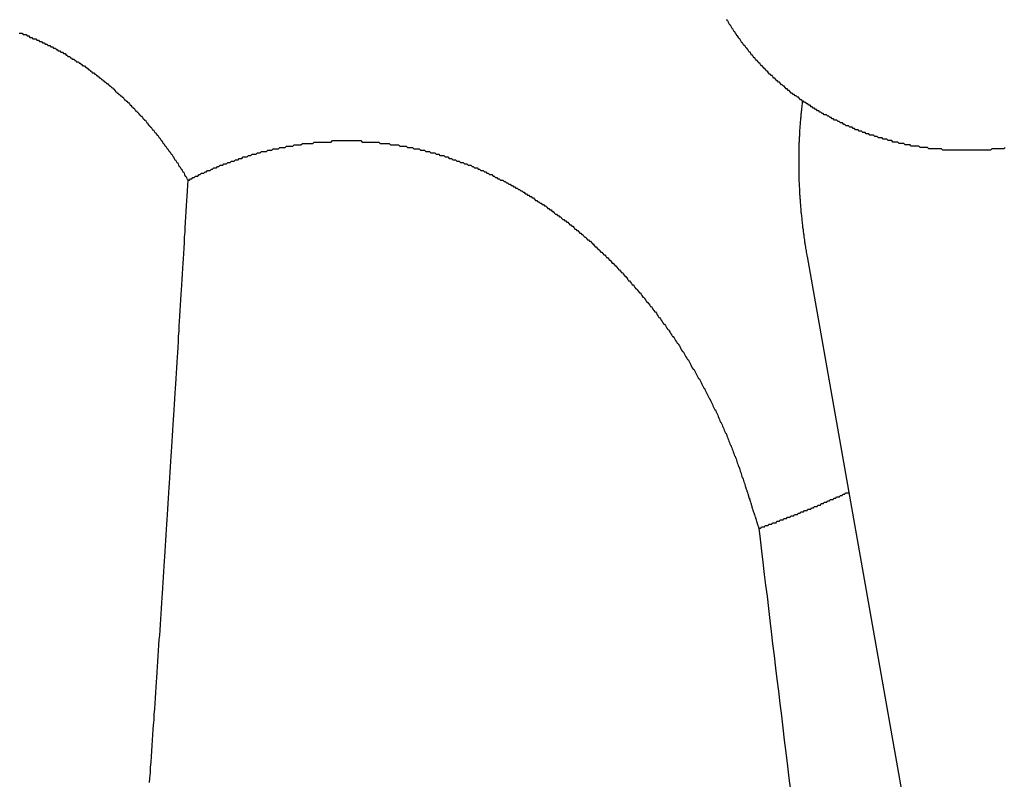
# Model space of a CAD drawing. Extents: x 1107 to 4046, y 937 to 3355.
# Tile 355 of 656: x 2156.105 to 2156.829, y 2651.668 to 2652.227. Entities that reach past the tile are written whole.
import ezdxf

# ---------------------------------------------------------------- set-up
doc = ezdxf.new("R2010")
doc.units = 0
doc.layers.add('KF_VIDA_L___C_REAR', color=7, linetype='CONTINUOUS')

# ---------------------------------------------------------------- blocks, each defined once
blk = doc.blocks.new('KF_VIDA_L___C_REAR')
at = {"layer": 'KF_VIDA_L___C_REAR'}
blk.add_line((-30.17342, 962.152024), (-30.295168, 962.839782), dxfattribs=at)
for points in [[(-30.1497, 962.92, 0), (-30.1507, 962.919, 0), (-30.1517, 962.919, 0), (-30.1526, 962.919, 0), (-30.1536, 962.919, 0), (-30.1546, 962.919, 0), (-30.1556, 962.919, 0), (-30.1566, 962.919, 0), (-30.1575, 962.919, 0), (-30.1585, 962.919, 0), (-30.1595, 962.919, 0), (-30.1605, 962.918, 0), (-30.1615, 962.918, 0), (-30.1624, 962.918, 0), (-30.1634, 962.918, 0), (-30.1644, 962.918, 0), (-30.1654, 962.918, 0), (-30.1663, 962.918, 0), (-30.1673, 962.918, 0), (-30.1683, 962.918, 0), (-30.1693, 962.918, 0), (-30.1703, 962.918, 0), (-30.1712, 962.918, 0), (-30.1722, 962.918, 0), (-30.1732, 962.918, 0), (-30.1742, 962.918, 0), (-30.1751, 962.918, 0), (-30.1761, 962.918, 0), (-30.1771, 962.918, 0), (-30.1781, 962.918, 0), (-30.179, 962.918, 0), (-30.18, 962.918, 0), (-30.181, 962.918, 0), (-30.1819, 962.918, 0), (-30.1829, 962.918, 0), (-30.1839, 962.918, 0), (-30.1848, 962.918, 0), (-30.1858, 962.918, 0), (-30.1868, 962.918, 0), (-30.1877, 962.918, 0), (-30.1887, 962.918, 0), (-30.1897, 962.918, 0), (-30.1906, 962.918, 0), (-30.1916, 962.918, 0), (-30.1925, 962.918, 0), (-30.1935, 962.918, 0), (-30.1944, 962.918, 0), (-30.1954, 962.918, 0), (-30.1964, 962.919, 0), (-30.1973, 962.919, 0), (-30.1983, 962.919, 0), (-30.1992, 962.919, 0), (-30.2002, 962.919, 0), (-30.2011, 962.919, 0), (-30.202, 962.919, 0), (-30.203, 962.919, 0), (-30.2039, 962.919, 0), (-30.2049, 962.919, 0), (-30.2058, 962.919, 0), (-30.2067, 962.92, 0), (-30.2077, 962.92, 0), (-30.2086, 962.92, 0), (-30.2095, 962.92, 0), (-30.2105, 962.92, 0), (-30.2114, 962.92, 0), (-30.2123, 962.92, 0), (-30.2132, 962.921, 0), (-30.2142, 962.921, 0), (-30.2151, 962.921, 0), (-30.216, 962.921, 0), (-30.2169, 962.921, 0), (-30.2178, 962.921, 0), (-30.2187, 962.921, 0), (-30.2196, 962.922, 0), (-30.2205, 962.922, 0), (-30.2214, 962.922, 0), (-30.2223, 962.922, 0), (-30.2232, 962.922, 0), (-30.2241, 962.923, 0), (-30.225, 962.923, 0), (-30.2259, 962.923, 0), (-30.2268, 962.923, 0), (-30.2277, 962.923, 0), (-30.2286, 962.924, 0), (-30.2295, 962.924, 0), (-30.2304, 962.924, 0), (-30.2313, 962.924, 0), (-30.2322, 962.924, 0), (-30.2331, 962.925, 0), (-30.234, 962.925, 0), (-30.2349, 962.925, 0), (-30.2357, 962.925, 0), (-30.2366, 962.926, 0), (-30.2375, 962.926, 0), (-30.2384, 962.926, 0), (-30.2393, 962.926, 0), (-30.2402, 962.927, 0), (-30.2411, 962.927, 0), (-30.242, 962.927, 0), (-30.2429, 962.927, 0), (-30.2438, 962.928, 0), (-30.2447, 962.928, 0), (-30.2456, 962.928, 0), (-30.2464, 962.929, 0), (-30.2473, 962.929, 0), (-30.2482, 962.929, 0), (-30.2491, 962.929, 0), (-30.25, 962.93, 0), (-30.2509, 962.93, 0), (-30.2518, 962.93, 0), (-30.2526, 962.931, 0), (-30.2535, 962.931, 0), (-30.2544, 962.931, 0), (-30.2553, 962.932, 0), (-30.2562, 962.932, 0), (-30.257, 962.932, 0), (-30.2579, 962.933, 0), (-30.2588, 962.933, 0), (-30.2597, 962.933, 0), (-30.2605, 962.934, 0), (-30.2614, 962.934, 0), (-30.2623, 962.935, 0), (-30.2632, 962.935, 0), (-30.264, 962.935, 0), (-30.2649, 962.936, 0), (-30.2658, 962.936, 0), (-30.2666, 962.936, 0), (-30.2675, 962.937, 0), (-30.2683, 962.937, 0), (-30.2692, 962.938, 0), (-30.2701, 962.938, 0), (-30.2709, 962.938, 0), (-30.2718, 962.939, 0), (-30.2726, 962.939, 0), (-30.2735, 962.94, 0), (-30.2743, 962.94, 0), (-30.2752, 962.94, 0), (-30.276, 962.941, 0), (-30.2769, 962.941, 0), (-30.2777, 962.942, 0), (-30.2785, 962.942, 0), (-30.2794, 962.943, 0), (-30.2802, 962.943, 0), (-30.281, 962.944, 0), (-30.2819, 962.944, 0), (-30.2827, 962.944, 0), (-30.2835, 962.945, 0), (-30.2843, 962.945, 0), (-30.2852, 962.946, 0), (-30.286, 962.946, 0), (-30.2868, 962.947, 0), (-30.2876, 962.947, 0), (-30.2884, 962.948, 0), (-30.2892, 962.948, 0), (-30.29, 962.949, 0), (-30.2908, 962.949, 0), (-30.2916, 962.95, 0), (-30.2924, 962.95, 0), (-30.2932, 962.951, 0), (-30.294, 962.951, 0), (-30.2948, 962.952, 0), (-30.2956, 962.952, 0), (-30.2964, 962.953, 0), (-30.2972, 962.953, 0), (-30.2979, 962.954, 0), (-30.2987, 962.954, 0), (-30.2995, 962.955, 0), (-30.3003, 962.955, 0), (-30.301, 962.956, 0), (-30.3018, 962.957, 0), (-30.3025, 962.957, 0), (-30.3033, 962.958, 0), (-30.3041, 962.958, 0), (-30.3048, 962.959, 0), (-30.3056, 962.959, 0), (-30.3063, 962.96, 0), (-30.307, 962.96, 0), (-30.3078, 962.961, 0), (-30.3085, 962.962, 0), (-30.3092, 962.962, 0), (-30.31, 962.963, 0), (-30.3107, 962.963, 0), (-30.3114, 962.964, 0), (-30.3121, 962.965, 0), (-30.3128, 962.965, 0), (-30.3136, 962.966, 0), (-30.3143, 962.966, 0), (-30.315, 962.967, 0), (-30.3157, 962.968, 0), (-30.3164, 962.968, 0), (-30.3171, 962.969, 0), (-30.3177, 962.969, 0), (-30.3184, 962.97, 0), (-30.3191, 962.971, 0), (-30.3198, 962.971, 0), (-30.3205, 962.972, 0), (-30.3211, 962.973, 0), (-30.3218, 962.973, 0), (-30.3225, 962.974, 0), (-30.3231, 962.974, 0), (-30.3238, 962.975, 0), (-30.3245, 962.976, 0), (-30.3251, 962.976, 0), (-30.3258, 962.977, 0), (-30.3264, 962.978, 0), (-30.327, 962.978, 0), (-30.3277, 962.979, 0), (-30.3283, 962.98, 0), (-30.3289, 962.98, 0), (-30.3296, 962.981, 0), (-30.3302, 962.982, 0), (-30.3308, 962.982, 0), (-30.3314, 962.983, 0), (-30.332, 962.984, 0), (-30.3326, 962.984, 0), (-30.3332, 962.985, 0), (-30.3338, 962.986, 0), (-30.3344, 962.986, 0), (-30.335, 962.987, 0), (-30.3356, 962.988, 0), (-30.3362, 962.988, 0), (-30.3368, 962.989, 0), (-30.3373, 962.99, 0), (-30.3379, 962.99, 0), (-30.3385, 962.991, 0), (-30.339, 962.992, 0), (-30.3396, 962.993, 0), (-30.3401, 962.993, 0), (-30.3407, 962.994, 0), (-30.3412, 962.995, 0), (-30.3418, 962.995, 0), (-30.3423, 962.996, 0), (-30.3428, 962.997, 0), (-30.3434, 962.997, 0), (-30.3439, 962.998, 0), (-30.3444, 962.999, 0), (-30.3449, 963, 0), (-30.3454, 963, 0), (-30.3459, 963.001, 0), (-30.3465, 963.002, 0), (-30.347, 963.002, 0), (-30.3474, 963.003, 0), (-30.3479, 963.004, 0), (-30.3484, 963.005, 0), (-30.3489, 963.005, 0), (-30.3494, 963.006, 0), (-30.3498, 963.007, 0), (-30.3503, 963.007, 0), (-30.3508, 963.008, 0), (-30.3512, 963.009, 0), (-30.3517, 963.01, 0), (-30.3522, 963.01, 0), (-30.3526, 963.011, 0), (-30.3531, 963.012, 0), (-30.3535, 963.013, 0), (-30.3539, 963.013, 0), (-30.3544, 963.014, 0)], [(-30.8749, 963.004, 0), (-30.8742, 963.004, 0), (-30.8735, 963.004, 0), (-30.8727, 963.004, 0), (-30.872, 963.003, 0), (-30.8713, 963.003, 0), (-30.8706, 963.003, 0), (-30.8698, 963.003, 0), (-30.8691, 963.002, 0), (-30.8684, 963.002, 0), (-30.8677, 963.002, 0), (-30.867, 963.001, 0), (-30.8663, 963.001, 0), (-30.8655, 963.001, 0), (-30.8648, 963, 0), (-30.8641, 963, 0), (-30.8634, 963, 0), (-30.8627, 963, 0), (-30.862, 962.999, 0), (-30.8613, 962.999, 0), (-30.8606, 962.999, 0), (-30.8599, 962.998, 0), (-30.8592, 962.998, 0), (-30.8585, 962.998, 0), (-30.8578, 962.997, 0), (-30.8571, 962.997, 0), (-30.8564, 962.997, 0), (-30.8557, 962.996, 0), (-30.855, 962.996, 0), (-30.8544, 962.996, 0), (-30.8537, 962.995, 0), (-30.853, 962.995, 0), (-30.8523, 962.995, 0), (-30.8516, 962.994, 0), (-30.8509, 962.994, 0), (-30.8503, 962.994, 0), (-30.8496, 962.993, 0), (-30.8489, 962.993, 0), (-30.8482, 962.993, 0), (-30.8476, 962.992, 0), (-30.8469, 962.992, 0), (-30.8462, 962.991, 0), (-30.8456, 962.991, 0), (-30.8449, 962.991, 0), (-30.8442, 962.99, 0), (-30.8436, 962.99, 0), (-30.8429, 962.99, 0), (-30.8423, 962.989, 0), (-30.8416, 962.989, 0), (-30.841, 962.989, 0), (-30.8403, 962.988, 0), (-30.8397, 962.988, 0), (-30.839, 962.987, 0), (-30.8384, 962.987, 0), (-30.8377, 962.987, 0), (-30.8371, 962.986, 0), (-30.8364, 962.986, 0), (-30.8358, 962.985, 0), (-30.8352, 962.985, 0), (-30.8345, 962.985, 0), (-30.8339, 962.984, 0), (-30.8332, 962.984, 0), (-30.8326, 962.983, 0), (-30.8319, 962.983, 0), (-30.8313, 962.983, 0), (-30.8307, 962.982, 0), (-30.83, 962.982, 0), (-30.8294, 962.981, 0), (-30.8287, 962.981, 0), (-30.8281, 962.98, 0), (-30.8275, 962.98, 0), (-30.8268, 962.98, 0), (-30.8262, 962.979, 0), (-30.8256, 962.979, 0), (-30.8249, 962.978, 0), (-30.8243, 962.978, 0), (-30.8237, 962.977, 0), (-30.823, 962.977, 0), (-30.8224, 962.976, 0), (-30.8218, 962.976, 0), (-30.8211, 962.975, 0), (-30.8205, 962.975, 0), (-30.8199, 962.975, 0), (-30.8192, 962.974, 0), (-30.8186, 962.974, 0), (-30.818, 962.973, 0), (-30.8174, 962.973, 0), (-30.8167, 962.972, 0), (-30.8161, 962.972, 0), (-30.8155, 962.971, 0), (-30.8149, 962.971, 0), (-30.8143, 962.97, 0), (-30.8136, 962.97, 0), (-30.813, 962.969, 0), (-30.8124, 962.969, 0), (-30.8118, 962.968, 0), (-30.8112, 962.968, 0), (-30.8106, 962.967, 0), (-30.8099, 962.967, 0), (-30.8093, 962.966, 0), (-30.8087, 962.966, 0), (-30.8081, 962.965, 0), (-30.8075, 962.965, 0), (-30.8069, 962.964, 0), (-30.8063, 962.964, 0), (-30.8057, 962.963, 0), (-30.8051, 962.963, 0), (-30.8045, 962.962, 0), (-30.8039, 962.961, 0), (-30.8033, 962.961, 0), (-30.8027, 962.96, 0), (-30.8021, 962.96, 0), (-30.8015, 962.959, 0), (-30.8009, 962.959, 0), (-30.8003, 962.958, 0), (-30.7997, 962.958, 0), (-30.7991, 962.957, 0), (-30.7985, 962.957, 0), (-30.7979, 962.956, 0), (-30.7973, 962.955, 0), (-30.7967, 962.955, 0), (-30.7962, 962.954, 0), (-30.7956, 962.954, 0), (-30.795, 962.953, 0), (-30.7944, 962.953, 0), (-30.7938, 962.952, 0), (-30.7933, 962.951, 0), (-30.7927, 962.951, 0), (-30.7921, 962.95, 0), (-30.7915, 962.95, 0), (-30.791, 962.949, 0), (-30.7904, 962.949, 0), (-30.7898, 962.948, 0), (-30.7893, 962.947, 0), (-30.7887, 962.947, 0), (-30.7881, 962.946, 0), (-30.7876, 962.946, 0), (-30.787, 962.945, 0), (-30.7864, 962.944, 0), (-30.7859, 962.944, 0), (-30.7853, 962.943, 0), (-30.7848, 962.943, 0), (-30.7842, 962.942, 0), (-30.7837, 962.941, 0), (-30.7831, 962.941, 0), (-30.7826, 962.94, 0), (-30.782, 962.94, 0), (-30.7815, 962.939, 0), (-30.7809, 962.938, 0), (-30.7804, 962.938, 0), (-30.7799, 962.937, 0), (-30.7793, 962.936, 0), (-30.7788, 962.936, 0), (-30.7783, 962.935, 0), (-30.7777, 962.935, 0), (-30.7772, 962.934, 0), (-30.7767, 962.933, 0), (-30.7761, 962.933, 0), (-30.7756, 962.932, 0), (-30.7751, 962.931, 0), (-30.7746, 962.931, 0), (-30.7741, 962.93, 0), (-30.7735, 962.929, 0), (-30.773, 962.929, 0), (-30.7725, 962.928, 0), (-30.772, 962.927, 0), (-30.7715, 962.927, 0), (-30.771, 962.926, 0), (-30.7705, 962.925, 0), (-30.77, 962.925, 0), (-30.7695, 962.924, 0), (-30.769, 962.923, 0), (-30.7685, 962.923, 0), (-30.768, 962.922, 0), (-30.7675, 962.921, 0), (-30.767, 962.921, 0), (-30.7665, 962.92, 0), (-30.766, 962.919, 0), (-30.7655, 962.919, 0), (-30.7651, 962.918, 0), (-30.7646, 962.917, 0), (-30.7641, 962.917, 0), (-30.7636, 962.916, 0), (-30.7631, 962.915, 0), (-30.7627, 962.915, 0), (-30.7622, 962.914, 0), (-30.7617, 962.913, 0), (-30.7613, 962.913, 0), (-30.7608, 962.912, 0), (-30.7603, 962.911, 0), (-30.7599, 962.911, 0), (-30.7594, 962.91, 0), (-30.7589, 962.909, 0), (-30.7585, 962.909, 0), (-30.758, 962.908, 0), (-30.7576, 962.907, 0), (-30.7571, 962.906, 0), (-30.7567, 962.906, 0), (-30.7562, 962.905, 0), (-30.7558, 962.904, 0), (-30.7553, 962.904, 0), (-30.7549, 962.903, 0), (-30.7545, 962.902, 0), (-30.754, 962.902, 0), (-30.7536, 962.901, 0), (-30.7532, 962.9, 0), (-30.7527, 962.899, 0), (-30.7523, 962.899, 0), (-30.7519, 962.898, 0), (-30.7515, 962.897, 0), (-30.751, 962.897, 0), (-30.7506, 962.896, 0)], [(-30.2952, 962.84, 0), (-30.2953, 962.84, 0), (-30.2954, 962.841, 0), (-30.2955, 962.842, 0), (-30.2956, 962.842, 0), (-30.2957, 962.843, 0), (-30.2958, 962.843, 0), (-30.2959, 962.844, 0), (-30.296, 962.845, 0), (-30.2961, 962.845, 0), (-30.2962, 962.846, 0), (-30.2963, 962.847, 0), (-30.2964, 962.847, 0), (-30.2965, 962.848, 0), (-30.2966, 962.848, 0), (-30.2967, 962.849, 0), (-30.2968, 962.85, 0), (-30.2969, 962.85, 0), (-30.2969, 962.851, 0), (-30.297, 962.851, 0), (-30.2971, 962.852, 0), (-30.2972, 962.853, 0), (-30.2973, 962.853, 0), (-30.2974, 962.854, 0), (-30.2975, 962.855, 0), (-30.2976, 962.855, 0), (-30.2976, 962.856, 0), (-30.2977, 962.856, 0), (-30.2978, 962.857, 0), (-30.2979, 962.858, 0), (-30.298, 962.858, 0), (-30.2981, 962.859, 0), (-30.2981, 962.86, 0), (-30.2982, 962.86, 0), (-30.2983, 962.861, 0), (-30.2984, 962.861, 0), (-30.2984, 962.862, 0), (-30.2985, 962.863, 0), (-30.2986, 962.863, 0), (-30.2987, 962.864, 0), (-30.2987, 962.864, 0), (-30.2988, 962.865, 0), (-30.2989, 962.866, 0), (-30.2989, 962.866, 0), (-30.299, 962.867, 0), (-30.2991, 962.868, 0), (-30.2991, 962.868, 0), (-30.2992, 962.869, 0), (-30.2993, 962.869, 0), (-30.2993, 962.87, 0), (-30.2994, 962.871, 0), (-30.2994, 962.871, 0), (-30.2995, 962.872, 0), (-30.2996, 962.872, 0), (-30.2996, 962.873, 0), (-30.2997, 962.874, 0), (-30.2997, 962.874, 0), (-30.2998, 962.875, 0), (-30.2998, 962.875, 0), (-30.2999, 962.876, 0), (-30.2999, 962.877, 0), (-30.3, 962.877, 0), (-30.3, 962.878, 0), (-30.3001, 962.879, 0), (-30.3001, 962.879, 0), (-30.3002, 962.88, 0), (-30.3002, 962.88, 0), (-30.3003, 962.881, 0), (-30.3003, 962.882, 0), (-30.3004, 962.882, 0), (-30.3004, 962.883, 0), (-30.3004, 962.883, 0), (-30.3005, 962.884, 0), (-30.3005, 962.885, 0), (-30.3006, 962.885, 0), (-30.3006, 962.886, 0), (-30.3006, 962.886, 0), (-30.3007, 962.887, 0), (-30.3007, 962.888, 0), (-30.3007, 962.888, 0), (-30.3008, 962.889, 0), (-30.3008, 962.889, 0), (-30.3008, 962.89, 0), (-30.3009, 962.891, 0), (-30.3009, 962.891, 0), (-30.3009, 962.892, 0), (-30.301, 962.892, 0), (-30.301, 962.893, 0), (-30.301, 962.894, 0), (-30.301, 962.894, 0), (-30.3011, 962.895, 0), (-30.3011, 962.895, 0), (-30.3011, 962.896, 0), (-30.3011, 962.897, 0), (-30.3011, 962.897, 0), (-30.3012, 962.898, 0), (-30.3012, 962.898, 0), (-30.3012, 962.899, 0), (-30.3012, 962.9, 0), (-30.3012, 962.9, 0), (-30.3012, 962.901, 0), (-30.3012, 962.901, 0), (-30.3013, 962.902, 0), (-30.3013, 962.903, 0), (-30.3013, 962.903, 0), (-30.3013, 962.904, 0), (-30.3013, 962.904, 0), (-30.3013, 962.905, 0), (-30.3013, 962.906, 0), (-30.3013, 962.906, 0), (-30.3013, 962.907, 0), (-30.3013, 962.907, 0), (-30.3013, 962.908, 0), (-30.3013, 962.909, 0), (-30.3013, 962.909, 0), (-30.3013, 962.91, 0), (-30.3013, 962.91, 0), (-30.3013, 962.911, 0), (-30.3013, 962.912, 0), (-30.3013, 962.912, 0), (-30.3013, 962.913, 0), (-30.3013, 962.913, 0), (-30.3013, 962.914, 0), (-30.3013, 962.915, 0), (-30.3013, 962.915, 0), (-30.3013, 962.916, 0), (-30.3013, 962.916, 0), (-30.3013, 962.917, 0), (-30.3012, 962.917, 0), (-30.3012, 962.918, 0), (-30.3012, 962.919, 0), (-30.3012, 962.919, 0), (-30.3012, 962.92, 0), (-30.3012, 962.92, 0), (-30.3012, 962.921, 0), (-30.3011, 962.922, 0), (-30.3011, 962.922, 0), (-30.3011, 962.923, 0), (-30.3011, 962.923, 0), (-30.3011, 962.924, 0), (-30.301, 962.924, 0), (-30.301, 962.925, 0), (-30.301, 962.926, 0), (-30.301, 962.926, 0), (-30.3009, 962.927, 0), (-30.3009, 962.927, 0), (-30.3009, 962.928, 0), (-30.3008, 962.928, 0), (-30.3008, 962.929, 0), (-30.3008, 962.93, 0), (-30.3007, 962.93, 0), (-30.3007, 962.931, 0), (-30.3007, 962.931, 0), (-30.3006, 962.932, 0), (-30.3006, 962.932, 0), (-30.3006, 962.933, 0), (-30.3005, 962.934, 0), (-30.3005, 962.934, 0), (-30.3004, 962.935, 0), (-30.3004, 962.935, 0), (-30.3004, 962.936, 0), (-30.3003, 962.937, 0), (-30.3003, 962.937, 0), (-30.3002, 962.938, 0), (-30.3002, 962.938, 0), (-30.3001, 962.939, 0), (-30.3001, 962.939, 0), (-30.3, 962.94, 0), (-30.3, 962.941, 0), (-30.2999, 962.941, 0), (-30.2999, 962.942, 0), (-30.2998, 962.942, 0), (-30.2998, 962.943, 0), (-30.2997, 962.944, 0), (-30.2996, 962.944, 0), (-30.2996, 962.945, 0), (-30.2995, 962.945, 0), (-30.2995, 962.946, 0), (-30.2994, 962.947, 0), (-30.2993, 962.947, 0), (-30.2993, 962.948, 0), (-30.2992, 962.948, 0), (-30.2992, 962.949, 0), (-30.2991, 962.95, 0), (-30.299, 962.95, 0), (-30.2989, 962.951, 0), (-30.2989, 962.951, 0), (-30.2988, 962.952, 0), (-30.2987, 962.952, 0), (-30.2987, 962.953, 0), (-30.2986, 962.954, 0), (-30.2985, 962.954, 0)], [(-30.7506, 962.896, 0), (-30.7497, 962.896, 0), (-30.7489, 962.897, 0), (-30.748, 962.897, 0), (-30.7471, 962.898, 0), (-30.7462, 962.898, 0), (-30.7453, 962.899, 0), (-30.7444, 962.899, 0), (-30.7435, 962.899, 0), (-30.7426, 962.9, 0), (-30.7417, 962.9, 0), (-30.7408, 962.901, 0), (-30.7399, 962.901, 0), (-30.739, 962.901, 0), (-30.7381, 962.902, 0), (-30.7372, 962.902, 0), (-30.7363, 962.903, 0), (-30.7354, 962.903, 0), (-30.7344, 962.903, 0), (-30.7335, 962.904, 0), (-30.7326, 962.904, 0), (-30.7317, 962.905, 0), (-30.7308, 962.905, 0), (-30.7298, 962.905, 0), (-30.7289, 962.906, 0), (-30.728, 962.906, 0), (-30.7271, 962.907, 0), (-30.7261, 962.907, 0), (-30.7252, 962.907, 0), (-30.7243, 962.908, 0), (-30.7233, 962.908, 0), (-30.7224, 962.908, 0), (-30.7215, 962.909, 0), (-30.7205, 962.909, 0), (-30.7196, 962.909, 0), (-30.7187, 962.91, 0), (-30.7177, 962.91, 0), (-30.7168, 962.91, 0), (-30.7158, 962.911, 0), (-30.7149, 962.911, 0), (-30.7139, 962.911, 0), (-30.713, 962.912, 0), (-30.7121, 962.912, 0), (-30.7111, 962.912, 0), (-30.7102, 962.913, 0), (-30.7092, 962.913, 0), (-30.7082, 962.913, 0), (-30.7073, 962.913, 0), (-30.7063, 962.914, 0), (-30.7054, 962.914, 0), (-30.7044, 962.914, 0), (-30.7035, 962.915, 0), (-30.7025, 962.915, 0), (-30.7015, 962.915, 0), (-30.7006, 962.915, 0), (-30.6996, 962.916, 0), (-30.6987, 962.916, 0), (-30.6977, 962.916, 0), (-30.6967, 962.917, 0), (-30.6958, 962.917, 0), (-30.6948, 962.917, 0), (-30.6938, 962.917, 0), (-30.6929, 962.917, 0), (-30.6919, 962.918, 0), (-30.6909, 962.918, 0), (-30.69, 962.918, 0), (-30.689, 962.918, 0), (-30.688, 962.919, 0), (-30.6871, 962.919, 0), (-30.6861, 962.919, 0), (-30.6851, 962.919, 0), (-30.6842, 962.919, 0), (-30.6832, 962.92, 0), (-30.6822, 962.92, 0), (-30.6812, 962.92, 0), (-30.6803, 962.92, 0), (-30.6793, 962.92, 0), (-30.6783, 962.921, 0), (-30.6773, 962.921, 0), (-30.6764, 962.921, 0), (-30.6754, 962.921, 0), (-30.6744, 962.921, 0), (-30.6735, 962.921, 0), (-30.6725, 962.922, 0), (-30.6715, 962.922, 0), (-30.6705, 962.922, 0), (-30.6696, 962.922, 0), (-30.6686, 962.922, 0), (-30.6676, 962.922, 0), (-30.6666, 962.923, 0), (-30.6657, 962.923, 0), (-30.6647, 962.923, 0), (-30.6637, 962.923, 0), (-30.6627, 962.923, 0), (-30.6618, 962.923, 0), (-30.6608, 962.923, 0), (-30.6598, 962.923, 0), (-30.6589, 962.923, 0), (-30.6579, 962.924, 0), (-30.6569, 962.924, 0), (-30.656, 962.924, 0), (-30.655, 962.924, 0), (-30.654, 962.924, 0), (-30.653, 962.924, 0), (-30.6521, 962.924, 0), (-30.6511, 962.924, 0), (-30.6501, 962.924, 0), (-30.6492, 962.924, 0), (-30.6482, 962.924, 0), (-30.6473, 962.924, 0), (-30.6463, 962.924, 0), (-30.6453, 962.924, 0), (-30.6444, 962.925, 0), (-30.6434, 962.925, 0), (-30.6424, 962.925, 0), (-30.6415, 962.925, 0), (-30.6405, 962.925, 0), (-30.6396, 962.925, 0), (-30.6386, 962.925, 0), (-30.6377, 962.925, 0), (-30.6367, 962.925, 0), (-30.6358, 962.925, 0), (-30.6348, 962.925, 0), (-30.6339, 962.925, 0), (-30.6329, 962.925, 0), (-30.632, 962.925, 0), (-30.631, 962.925, 0), (-30.6301, 962.925, 0), (-30.6291, 962.925, 0), (-30.6282, 962.925, 0), (-30.6272, 962.925, 0), (-30.6263, 962.925, 0), (-30.6254, 962.925, 0), (-30.6244, 962.925, 0), (-30.6235, 962.925, 0), (-30.6226, 962.924, 0), (-30.6216, 962.924, 0), (-30.6207, 962.924, 0), (-30.6197, 962.924, 0), (-30.6188, 962.924, 0), (-30.6179, 962.924, 0), (-30.6169, 962.924, 0), (-30.616, 962.924, 0), (-30.615, 962.924, 0), (-30.6141, 962.924, 0), (-30.6131, 962.924, 0), (-30.6122, 962.924, 0), (-30.6112, 962.924, 0), (-30.6103, 962.924, 0), (-30.6094, 962.923, 0), (-30.6084, 962.923, 0), (-30.6075, 962.923, 0), (-30.6065, 962.923, 0), (-30.6056, 962.923, 0), (-30.6046, 962.923, 0), (-30.6036, 962.923, 0), (-30.6027, 962.923, 0), (-30.6017, 962.922, 0), (-30.6008, 962.922, 0), (-30.5998, 962.922, 0), (-30.5989, 962.922, 0), (-30.5979, 962.922, 0), (-30.597, 962.922, 0), (-30.596, 962.922, 0), (-30.595, 962.921, 0), (-30.5941, 962.921, 0), (-30.5931, 962.921, 0), (-30.5922, 962.921, 0), (-30.5912, 962.921, 0), (-30.5903, 962.921, 0), (-30.5893, 962.92, 0), (-30.5883, 962.92, 0), (-30.5874, 962.92, 0), (-30.5864, 962.92, 0), (-30.5855, 962.92, 0), (-30.5845, 962.919, 0), (-30.5836, 962.919, 0), (-30.5826, 962.919, 0), (-30.5816, 962.919, 0), (-30.5807, 962.919, 0), (-30.5797, 962.918, 0), (-30.5788, 962.918, 0), (-30.5778, 962.918, 0), (-30.5768, 962.918, 0), (-30.5759, 962.917, 0), (-30.5749, 962.917, 0), (-30.574, 962.917, 0), (-30.573, 962.917, 0), (-30.5721, 962.916, 0), (-30.5711, 962.916, 0), (-30.5702, 962.916, 0), (-30.5692, 962.916, 0), (-30.5682, 962.915, 0), (-30.5673, 962.915, 0), (-30.5663, 962.915, 0), (-30.5654, 962.914, 0), (-30.5644, 962.914, 0), (-30.5635, 962.914, 0), (-30.5625, 962.914, 0), (-30.5616, 962.913, 0), (-30.5606, 962.913, 0), (-30.5597, 962.913, 0), (-30.5587, 962.912, 0), (-30.5578, 962.912, 0), (-30.5568, 962.912, 0), (-30.5559, 962.911, 0), (-30.555, 962.911, 0), (-30.554, 962.911, 0), (-30.5531, 962.91, 0), (-30.5521, 962.91, 0), (-30.5512, 962.91, 0), (-30.5502, 962.909, 0), (-30.5493, 962.909, 0), (-30.5484, 962.909, 0), (-30.5474, 962.908, 0), (-30.5465, 962.908, 0), (-30.5456, 962.908, 0), (-30.5446, 962.907, 0), (-30.5437, 962.907, 0), (-30.5428, 962.907, 0), (-30.5418, 962.906, 0), (-30.5409, 962.906, 0), (-30.54, 962.905, 0), (-30.5391, 962.905, 0), (-30.5381, 962.905, 0), (-30.5372, 962.904, 0), (-30.5363, 962.904, 0), (-30.5354, 962.903, 0), (-30.5345, 962.903, 0), (-30.5336, 962.903, 0), (-30.5326, 962.902, 0), (-30.5317, 962.902, 0), (-30.5308, 962.901, 0), (-30.5299, 962.901, 0), (-30.529, 962.9, 0), (-30.5281, 962.9, 0), (-30.5272, 962.9, 0), (-30.5263, 962.899, 0), (-30.5254, 962.899, 0), (-30.5245, 962.898, 0), (-30.5236, 962.898, 0), (-30.5227, 962.897, 0), (-30.5218, 962.897, 0), (-30.5209, 962.896, 0), (-30.52, 962.896, 0), (-30.5191, 962.896, 0), (-30.5182, 962.895, 0), (-30.5174, 962.895, 0), (-30.5165, 962.894, 0), (-30.5156, 962.894, 0), (-30.5147, 962.893, 0), (-30.5138, 962.893, 0), (-30.513, 962.892, 0), (-30.5121, 962.892, 0), (-30.5112, 962.891, 0), (-30.5103, 962.891, 0), (-30.5095, 962.89, 0), (-30.5086, 962.89, 0), (-30.5077, 962.889, 0), (-30.5069, 962.889, 0), (-30.506, 962.888, 0), (-30.5052, 962.888, 0), (-30.5043, 962.887, 0), (-30.5035, 962.887, 0), (-30.5026, 962.886, 0), (-30.5018, 962.886, 0), (-30.5009, 962.885, 0), (-30.5001, 962.885, 0), (-30.4992, 962.884, 0), (-30.4984, 962.884, 0), (-30.4976, 962.883, 0), (-30.4967, 962.883, 0), (-30.4959, 962.882, 0), (-30.4951, 962.881, 0), (-30.4942, 962.881, 0), (-30.4934, 962.88, 0), (-30.4926, 962.88, 0), (-30.4918, 962.879, 0), (-30.4909, 962.879, 0), (-30.4901, 962.878, 0), (-30.4893, 962.878, 0), (-30.4885, 962.877, 0), (-30.4877, 962.877, 0), (-30.4869, 962.876, 0), (-30.4861, 962.875, 0), (-30.4853, 962.875, 0), (-30.4845, 962.874, 0), (-30.4837, 962.874, 0), (-30.4829, 962.873, 0), (-30.4821, 962.873, 0), (-30.4813, 962.872, 0), (-30.4805, 962.871, 0), (-30.4797, 962.871, 0), (-30.479, 962.87, 0), (-30.4782, 962.87, 0), (-30.4774, 962.869, 0), (-30.4766, 962.869, 0), (-30.4759, 962.868, 0), (-30.4751, 962.867, 0), (-30.4743, 962.867, 0), (-30.4736, 962.866, 0), (-30.4728, 962.866, 0), (-30.4721, 962.865, 0), (-30.4713, 962.865, 0), (-30.4706, 962.864, 0), (-30.4698, 962.863, 0), (-30.4691, 962.863, 0), (-30.4683, 962.862, 0), (-30.4676, 962.862, 0), (-30.4668, 962.861, 0), (-30.4661, 962.86, 0), (-30.4654, 962.86, 0), (-30.4647, 962.859, 0), (-30.4639, 962.859, 0), (-30.4632, 962.858, 0), (-30.4625, 962.857, 0), (-30.4618, 962.857, 0), (-30.4611, 962.856, 0), (-30.4604, 962.856, 0), (-30.4597, 962.855, 0), (-30.4589, 962.854, 0), (-30.4582, 962.854, 0), (-30.4575, 962.853, 0), (-30.4568, 962.852, 0), (-30.4561, 962.852, 0), (-30.4554, 962.851, 0), (-30.4547, 962.851, 0), (-30.454, 962.85, 0), (-30.4533, 962.849, 0), (-30.4526, 962.849, 0), (-30.4519, 962.848, 0), (-30.4512, 962.847, 0), (-30.4505, 962.847, 0), (-30.4498, 962.846, 0), (-30.4491, 962.845, 0), (-30.4484, 962.845, 0), (-30.4477, 962.844, 0), (-30.447, 962.843, 0), (-30.4463, 962.843, 0), (-30.4456, 962.842, 0), (-30.4449, 962.841, 0), (-30.4442, 962.841, 0), (-30.4435, 962.84, 0), (-30.4428, 962.839, 0), (-30.4421, 962.839, 0), (-30.4414, 962.838, 0), (-30.4407, 962.837, 0), (-30.4401, 962.837, 0), (-30.4394, 962.836, 0), (-30.4387, 962.835, 0), (-30.438, 962.835, 0), (-30.4373, 962.834, 0), (-30.4366, 962.833, 0), (-30.436, 962.833, 0), (-30.4353, 962.832, 0), (-30.4346, 962.831, 0), (-30.4339, 962.83, 0), (-30.4333, 962.83, 0), (-30.4326, 962.829, 0), (-30.4319, 962.828, 0), (-30.4312, 962.828, 0), (-30.4306, 962.827, 0), (-30.4299, 962.826, 0), (-30.4292, 962.825, 0), (-30.4286, 962.825, 0), (-30.4279, 962.824, 0), (-30.4272, 962.823, 0), (-30.4266, 962.822, 0), (-30.4259, 962.822, 0), (-30.4253, 962.821, 0), (-30.4246, 962.82, 0), (-30.4239, 962.819, 0), (-30.4233, 962.819, 0), (-30.4226, 962.818, 0), (-30.422, 962.817, 0), (-30.4213, 962.816, 0), (-30.4207, 962.816, 0), (-30.42, 962.815, 0), (-30.4194, 962.814, 0), (-30.4187, 962.813, 0), (-30.4181, 962.813, 0), (-30.4175, 962.812, 0), (-30.4168, 962.811, 0), (-30.4162, 962.81, 0), (-30.4155, 962.81, 0), (-30.4149, 962.809, 0), (-30.4143, 962.808, 0), (-30.4136, 962.807, 0), (-30.413, 962.806, 0), (-30.4124, 962.806, 0), (-30.4118, 962.805, 0), (-30.4111, 962.804, 0), (-30.4105, 962.803, 0), (-30.4099, 962.803, 0), (-30.4093, 962.802, 0), (-30.4087, 962.801, 0), (-30.408, 962.8, 0), (-30.4074, 962.799, 0), (-30.4068, 962.799, 0), (-30.4062, 962.798, 0), (-30.4056, 962.797, 0), (-30.405, 962.796, 0), (-30.4044, 962.795, 0), (-30.4038, 962.795, 0), (-30.4032, 962.794, 0), (-30.4026, 962.793, 0), (-30.402, 962.792, 0), (-30.4014, 962.791, 0), (-30.4008, 962.79, 0), (-30.4002, 962.79, 0), (-30.3996, 962.789, 0), (-30.399, 962.788, 0), (-30.3984, 962.787, 0), (-30.3978, 962.786, 0), (-30.3973, 962.786, 0), (-30.3967, 962.785, 0), (-30.3961, 962.784, 0), (-30.3955, 962.783, 0), (-30.3949, 962.782, 0), (-30.3944, 962.781, 0), (-30.3938, 962.781, 0), (-30.3932, 962.78, 0), (-30.3927, 962.779, 0), (-30.3921, 962.778, 0), (-30.3915, 962.777, 0), (-30.391, 962.776, 0), (-30.3904, 962.776, 0), (-30.3899, 962.775, 0), (-30.3893, 962.774, 0), (-30.3888, 962.773, 0), (-30.3882, 962.772, 0), (-30.3877, 962.771, 0), (-30.3871, 962.77, 0), (-30.3866, 962.77, 0), (-30.3861, 962.769, 0), (-30.3855, 962.768, 0), (-30.385, 962.767, 0), (-30.3845, 962.766, 0), (-30.3839, 962.765, 0), (-30.3834, 962.764, 0), (-30.3829, 962.764, 0), (-30.3823, 962.763, 0), (-30.3818, 962.762, 0), (-30.3813, 962.761, 0), (-30.3808, 962.76, 0), (-30.3803, 962.759, 0), (-30.3798, 962.758, 0), (-30.3792, 962.757, 0), (-30.3787, 962.757, 0), (-30.3782, 962.756, 0), (-30.3777, 962.755, 0), (-30.3772, 962.754, 0), (-30.3767, 962.753, 0), (-30.3762, 962.752, 0), (-30.3757, 962.751, 0), (-30.3752, 962.75, 0), (-30.3748, 962.75, 0), (-30.3743, 962.749, 0), (-30.3738, 962.748, 0), (-30.3733, 962.747, 0), (-30.3728, 962.746, 0), (-30.3723, 962.745, 0), (-30.3719, 962.744, 0), (-30.3714, 962.743, 0), (-30.3709, 962.743, 0), (-30.3705, 962.742, 0), (-30.37, 962.741, 0), (-30.3695, 962.74, 0), (-30.3691, 962.739, 0), (-30.3686, 962.738, 0), (-30.3681, 962.737, 0), (-30.3677, 962.736, 0), (-30.3672, 962.735, 0), (-30.3668, 962.735, 0), (-30.3663, 962.734, 0), (-30.3659, 962.733, 0), (-30.3654, 962.732, 0), (-30.365, 962.731, 0), (-30.3646, 962.73, 0), (-30.3641, 962.729, 0), (-30.3637, 962.728, 0), (-30.3633, 962.727, 0), (-30.3628, 962.727, 0), (-30.3624, 962.726, 0), (-30.362, 962.725, 0), (-30.3616, 962.724, 0), (-30.3611, 962.723, 0), (-30.3607, 962.722, 0), (-30.3603, 962.721, 0), (-30.3599, 962.72, 0), (-30.3595, 962.719, 0), (-30.3591, 962.718, 0), (-30.3587, 962.718, 0), (-30.3583, 962.717, 0), (-30.3579, 962.716, 0), (-30.3575, 962.715, 0), (-30.3571, 962.714, 0), (-30.3567, 962.713, 0), (-30.3563, 962.712, 0), (-30.3559, 962.711, 0), (-30.3555, 962.71, 0), (-30.3551, 962.71, 0), (-30.3547, 962.709, 0), (-30.3544, 962.708, 0), (-30.354, 962.707, 0), (-30.3536, 962.706, 0), (-30.3532, 962.705, 0), (-30.3529, 962.704, 0), (-30.3525, 962.703, 0), (-30.3522, 962.702, 0), (-30.3518, 962.701, 0), (-30.3514, 962.701, 0), (-30.3511, 962.7, 0), (-30.3507, 962.699, 0), (-30.3504, 962.698, 0), (-30.35, 962.697, 0), (-30.3497, 962.696, 0), (-30.3493, 962.695, 0), (-30.349, 962.694, 0), (-30.3486, 962.693, 0), (-30.3483, 962.693, 0), (-30.348, 962.692, 0), (-30.3476, 962.691, 0), (-30.3473, 962.69, 0), (-30.347, 962.689, 0), (-30.3467, 962.688, 0), (-30.3463, 962.687, 0), (-30.346, 962.686, 0), (-30.3457, 962.685, 0), (-30.3454, 962.685, 0), (-30.3451, 962.684, 0), (-30.3448, 962.683, 0), (-30.3445, 962.682, 0), (-30.3442, 962.681, 0), (-30.3439, 962.68, 0), (-30.3436, 962.679, 0), (-30.3433, 962.678, 0), (-30.343, 962.677, 0), (-30.3427, 962.677, 0), (-30.3424, 962.676, 0), (-30.3421, 962.675, 0), (-30.3418, 962.674, 0), (-30.3415, 962.673, 0), (-30.3412, 962.672, 0)], [(-30.779, 962.453, 0), (-30.7787, 962.456, 0), (-30.7784, 962.46, 0), (-30.7782, 962.464, 0), (-30.7779, 962.468, 0), (-30.7776, 962.472, 0), (-30.7774, 962.476, 0), (-30.7771, 962.48, 0), (-30.7768, 962.484, 0), (-30.7765, 962.488, 0), (-30.7763, 962.492, 0), (-30.776, 962.495, 0), (-30.7757, 962.499, 0), (-30.7755, 962.503, 0), (-30.7752, 962.507, 0), (-30.7749, 962.511, 0), (-30.7747, 962.515, 0), (-30.7744, 962.519, 0), (-30.7741, 962.523, 0), (-30.7739, 962.527, 0), (-30.7736, 962.53, 0), (-30.7734, 962.534, 0), (-30.7731, 962.538, 0), (-30.7728, 962.542, 0), (-30.7726, 962.546, 0), (-30.7723, 962.55, 0), (-30.7721, 962.554, 0), (-30.7718, 962.558, 0), (-30.7715, 962.561, 0), (-30.7713, 962.565, 0), (-30.771, 962.569, 0), (-30.7708, 962.573, 0), (-30.7705, 962.577, 0), (-30.7703, 962.581, 0), (-30.77, 962.585, 0), (-30.7697, 962.589, 0), (-30.7695, 962.592, 0), (-30.7692, 962.596, 0), (-30.769, 962.6, 0), (-30.7687, 962.604, 0), (-30.7685, 962.608, 0), (-30.7682, 962.612, 0), (-30.768, 962.616, 0), (-30.7677, 962.619, 0), (-30.7675, 962.623, 0), (-30.7672, 962.627, 0), (-30.767, 962.631, 0), (-30.7667, 962.635, 0), (-30.7665, 962.639, 0), (-30.7662, 962.643, 0), (-30.766, 962.646, 0), (-30.7657, 962.65, 0), (-30.7655, 962.654, 0), (-30.7653, 962.658, 0), (-30.765, 962.662, 0), (-30.7648, 962.666, 0), (-30.7645, 962.67, 0), (-30.7643, 962.673, 0), (-30.764, 962.677, 0), (-30.7638, 962.681, 0), (-30.7635, 962.685, 0), (-30.7633, 962.689, 0), (-30.7631, 962.693, 0), (-30.7628, 962.696, 0), (-30.7626, 962.7, 0), (-30.7623, 962.704, 0), (-30.7621, 962.708, 0), (-30.7618, 962.712, 0), (-30.7616, 962.716, 0), (-30.7614, 962.72, 0), (-30.7611, 962.723, 0), (-30.7609, 962.727, 0), (-30.7606, 962.731, 0), (-30.7604, 962.735, 0), (-30.7602, 962.739, 0), (-30.7599, 962.743, 0), (-30.7597, 962.746, 0), (-30.7595, 962.75, 0), (-30.7592, 962.754, 0), (-30.759, 962.758, 0), (-30.7587, 962.762, 0), (-30.7585, 962.766, 0), (-30.7583, 962.769, 0), (-30.758, 962.773, 0), (-30.7578, 962.777, 0), (-30.7576, 962.781, 0), (-30.7573, 962.785, 0), (-30.7571, 962.789, 0), (-30.7569, 962.792, 0), (-30.7566, 962.796, 0), (-30.7564, 962.8, 0), (-30.7562, 962.804, 0), (-30.7559, 962.808, 0), (-30.7557, 962.812, 0), (-30.7555, 962.815, 0), (-30.7552, 962.819, 0), (-30.755, 962.823, 0), (-30.7548, 962.827, 0), (-30.7545, 962.831, 0), (-30.7543, 962.835, 0), (-30.7541, 962.838, 0), (-30.7538, 962.842, 0), (-30.7536, 962.846, 0), (-30.7534, 962.85, 0), (-30.7532, 962.854, 0), (-30.7529, 962.858, 0), (-30.7527, 962.861, 0), (-30.7525, 962.865, 0), (-30.7522, 962.869, 0), (-30.752, 962.873, 0), (-30.7518, 962.877, 0), (-30.7515, 962.881, 0), (-30.7513, 962.884, 0), (-30.7511, 962.888, 0), (-30.7509, 962.892, 0), (-30.7506, 962.896, 0)], [(-30.3412, 962.672, 0), (-30.3411, 962.672, 0), (-30.341, 962.671, 0), (-30.3409, 962.671, 0), (-30.3408, 962.671, 0), (-30.3407, 962.67, 0), (-30.3406, 962.67, 0), (-30.3405, 962.67, 0), (-30.3404, 962.669, 0), (-30.3403, 962.669, 0), (-30.3402, 962.669, 0), (-30.3401, 962.669, 0), (-30.34, 962.668, 0), (-30.3398, 962.668, 0), (-30.3397, 962.668, 0), (-30.3396, 962.667, 0), (-30.3395, 962.667, 0), (-30.3394, 962.667, 0), (-30.3393, 962.666, 0), (-30.3392, 962.666, 0), (-30.3391, 962.666, 0), (-30.339, 962.665, 0), (-30.3389, 962.665, 0), (-30.3388, 962.665, 0), (-30.3387, 962.664, 0), (-30.3386, 962.664, 0), (-30.3385, 962.664, 0), (-30.3384, 962.663, 0), (-30.3383, 962.663, 0), (-30.3382, 962.663, 0), (-30.3381, 962.662, 0), (-30.3379, 962.662, 0), (-30.3378, 962.662, 0), (-30.3377, 962.661, 0), (-30.3376, 962.661, 0), (-30.3375, 962.661, 0), (-30.3374, 962.66, 0), (-30.3373, 962.66, 0), (-30.3372, 962.66, 0), (-30.3371, 962.659, 0), (-30.337, 962.659, 0), (-30.3369, 962.659, 0), (-30.3368, 962.658, 0), (-30.3367, 962.658, 0), (-30.3366, 962.658, 0), (-30.3364, 962.657, 0), (-30.3363, 962.657, 0), (-30.3362, 962.657, 0), (-30.3361, 962.656, 0), (-30.336, 962.656, 0), (-30.3359, 962.655, 0), (-30.3358, 962.655, 0), (-30.3357, 962.655, 0), (-30.3356, 962.654, 0), (-30.3355, 962.654, 0), (-30.3354, 962.654, 0), (-30.3353, 962.653, 0), (-30.3351, 962.653, 0), (-30.335, 962.653, 0), (-30.3349, 962.652, 0), (-30.3348, 962.652, 0), (-30.3347, 962.652, 0), (-30.3346, 962.651, 0), (-30.3345, 962.651, 0), (-30.3344, 962.651, 0), (-30.3343, 962.65, 0), (-30.3342, 962.65, 0), (-30.334, 962.65, 0), (-30.3339, 962.649, 0), (-30.3338, 962.649, 0), (-30.3337, 962.649, 0), (-30.3336, 962.648, 0), (-30.3335, 962.648, 0), (-30.3334, 962.648, 0), (-30.3333, 962.647, 0), (-30.3332, 962.647, 0), (-30.3331, 962.647, 0), (-30.3329, 962.646, 0), (-30.3328, 962.646, 0), (-30.3327, 962.646, 0), (-30.3326, 962.645, 0), (-30.3325, 962.645, 0), (-30.3324, 962.644, 0), (-30.3323, 962.644, 0), (-30.3322, 962.644, 0), (-30.3321, 962.643, 0), (-30.3319, 962.643, 0), (-30.3318, 962.643, 0), (-30.3317, 962.642, 0), (-30.3316, 962.642, 0), (-30.3315, 962.642, 0), (-30.3314, 962.641, 0), (-30.3313, 962.641, 0), (-30.3312, 962.641, 0), (-30.331, 962.64, 0), (-30.3309, 962.64, 0)], [(-30.3309, 962.64, 0), (-30.3304, 962.64, 0), (-30.3299, 962.64, 0), (-30.3293, 962.64, 0), (-30.3288, 962.641, 0), (-30.3283, 962.641, 0), (-30.3277, 962.641, 0), (-30.3272, 962.641, 0), (-30.3267, 962.641, 0), (-30.3262, 962.642, 0), (-30.3256, 962.642, 0), (-30.3251, 962.642, 0), (-30.3246, 962.642, 0), (-30.324, 962.642, 0), (-30.3235, 962.643, 0), (-30.323, 962.643, 0), (-30.3225, 962.643, 0), (-30.3219, 962.643, 0), (-30.3214, 962.643, 0), (-30.3209, 962.644, 0), (-30.3204, 962.644, 0), (-30.3198, 962.644, 0), (-30.3193, 962.644, 0), (-30.3188, 962.644, 0), (-30.3182, 962.644, 0), (-30.3177, 962.645, 0), (-30.3172, 962.645, 0), (-30.3167, 962.645, 0), (-30.3161, 962.645, 0), (-30.3156, 962.645, 0), (-30.3151, 962.646, 0), (-30.3146, 962.646, 0), (-30.314, 962.646, 0), (-30.3135, 962.646, 0), (-30.313, 962.646, 0), (-30.3125, 962.647, 0), (-30.3119, 962.647, 0), (-30.3114, 962.647, 0), (-30.3109, 962.647, 0), (-30.3104, 962.647, 0), (-30.3098, 962.648, 0), (-30.3093, 962.648, 0), (-30.3088, 962.648, 0), (-30.3083, 962.648, 0), (-30.3078, 962.648, 0), (-30.3072, 962.649, 0), (-30.3067, 962.649, 0), (-30.3062, 962.649, 0), (-30.3057, 962.649, 0), (-30.3051, 962.649, 0), (-30.3046, 962.65, 0), (-30.3041, 962.65, 0), (-30.3036, 962.65, 0), (-30.3031, 962.65, 0), (-30.3025, 962.65, 0), (-30.302, 962.651, 0), (-30.3015, 962.651, 0), (-30.301, 962.651, 0), (-30.3004, 962.651, 0), (-30.2999, 962.652, 0), (-30.2994, 962.652, 0), (-30.2989, 962.652, 0), (-30.2984, 962.652, 0), (-30.2979, 962.652, 0), (-30.2973, 962.653, 0), (-30.2968, 962.653, 0), (-30.2963, 962.653, 0), (-30.2958, 962.653, 0), (-30.2953, 962.653, 0), (-30.2947, 962.654, 0), (-30.2942, 962.654, 0), (-30.2937, 962.654, 0), (-30.2932, 962.654, 0), (-30.2927, 962.654, 0), (-30.2922, 962.655, 0), (-30.2916, 962.655, 0), (-30.2911, 962.655, 0), (-30.2906, 962.655, 0), (-30.2901, 962.656, 0), (-30.2896, 962.656, 0), (-30.2891, 962.656, 0), (-30.2885, 962.656, 0), (-30.288, 962.656, 0), (-30.2875, 962.657, 0), (-30.287, 962.657, 0), (-30.2865, 962.657, 0), (-30.286, 962.657, 0), (-30.2854, 962.657, 0), (-30.2849, 962.658, 0), (-30.2844, 962.658, 0), (-30.2839, 962.658, 0), (-30.2834, 962.658, 0), (-30.2829, 962.659, 0), (-30.2824, 962.659, 0), (-30.2818, 962.659, 0), (-30.2813, 962.659, 0), (-30.2808, 962.659, 0), (-30.2803, 962.66, 0), (-30.2798, 962.66, 0), (-30.2793, 962.66, 0), (-30.2788, 962.66, 0), (-30.2783, 962.661, 0), (-30.2778, 962.661, 0), (-30.2772, 962.661, 0), (-30.2767, 962.661, 0), (-30.2762, 962.661, 0), (-30.2757, 962.662, 0), (-30.2752, 962.662, 0), (-30.2747, 962.662, 0), (-30.2742, 962.662, 0), (-30.2737, 962.663, 0), (-30.2732, 962.663, 0), (-30.2726, 962.663, 0), (-30.2721, 962.663, 0), (-30.2716, 962.663, 0), (-30.2711, 962.664, 0), (-30.2706, 962.664, 0), (-30.2701, 962.664, 0), (-30.2696, 962.664, 0), (-30.2691, 962.665, 0), (-30.2686, 962.665, 0), (-30.2681, 962.665, 0), (-30.2676, 962.665, 0), (-30.2671, 962.666, 0), (-30.2665, 962.666, 0), (-30.266, 962.666, 0), (-30.2655, 962.666, 0), (-30.265, 962.666, 0), (-30.2645, 962.667, 0)], [(-30.3309, 962.64, 0), (-30.3299, 962.632, 0), (-30.3289, 962.623, 0), (-30.3279, 962.615, 0), (-30.3269, 962.606, 0), (-30.3259, 962.598, 0), (-30.3248, 962.59, 0), (-30.3238, 962.581, 0), (-30.3228, 962.572, 0), (-30.3217, 962.564, 0), (-30.3207, 962.555, 0), (-30.3196, 962.546, 0), (-30.3185, 962.537, 0), (-30.3175, 962.529, 0), (-30.3164, 962.52, 0), (-30.3153, 962.511, 0), (-30.3142, 962.502, 0), (-30.3131, 962.493, 0), (-30.3121, 962.484, 0), (-30.311, 962.475, 0), (-30.3098, 962.465, 0), (-30.3087, 962.456, 0), (-30.3076, 962.447, 0)]]:
    blk.add_polyline3d(points, dxfattribs=at)

msp = doc.modelspace()

# ---------------------------------------------------------------- block references
at = {"layer": 'KF_VIDA_L___C_REAR'}
msp.add_blockref('KF_VIDA_L___C_REAR', (2186.97908, 1689.21316), dxfattribs=at)

doc.saveas('drawing.dxf')
